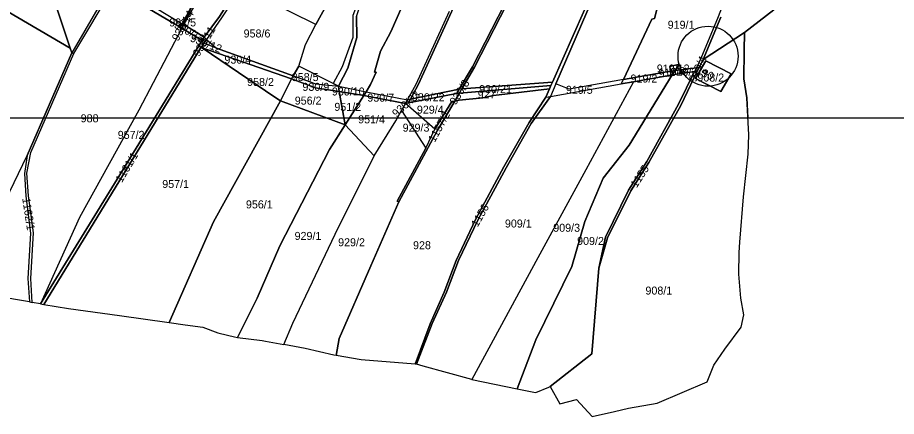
# Model space of a CAD drawing. Extents: x -623250 to -619626, y -1079612 to -1075424.
# Drawn here: x -622122 to -621023, y -1079612 to -1079114 of the extents above; entities that cross this region are included whole.
import ezdxf

# ---------------------------------------------------------------- set-up
doc = ezdxf.new("R2010")
doc.units = 0
for name, color, linetype in [('Bodové pole k revizi', 7, 'Continuous'), ('Hranice převzatá (KoPÚ Hrušová)', 7, 'Continuous'), ('Hranice šetřená (k_ú_Džbánov - vnitřní obvod)', 7, 'Continuous'), ('Katastrální hranice', 7, 'Continuous'), ('Parcela nároku', 7, 'Continuous'), ('Parcelní číslo', 7, 'Continuous'), ('Pomocné k tisku', 7, 'Continuous')]:
    doc.layers.add(name, color=color, linetype=linetype)

msp = doc.modelspace()

# ---------------------------------------------------------------- linework, layer by layer
at = {"layer": 'Bodové pole k revizi'}
msp.add_circle((-621258.8, -1079161.8), 37.5, dxfattribs=at)
at = {"layer": 'Hranice převzatá (KoPÚ Hrušová)'}
msp.add_lwpolyline([(-621018, -1078644.2), (-621041.3, -1078686.7), (-621065.5, -1078733.2), (-621095.6, -1078793.6), (-621101.5, -1078807.7), (-621103, -1078811.2), (-621129.7, -1078867.8), (-621139.5, -1078910.4), (-621145.9, -1078940.6), (-621148, -1078954.2), (-621149.6, -1078964.4), (-621150.9, -1078973.8), (-621157.4, -1079009.9), (-621162.6, -1079039.5), (-621166.8, -1079062.8), (-621176.4, -1079103.9), (-621213.4, -1079132.2)], dxfattribs=at)
at = {"layer": 'Hranice šetřená (k_ú_Džbánov - vnitřní obvod)'}
msp.add_lwpolyline([(-622133.2, -1079106.3), (-622055.9, -1079151.9), (-622053.6, -1079157.5), (-622051.2, -1079158.5), (-622001.9, -1079075.8), (-621918.5, -1079125.7), (-621916.5, -1079126.9), (-621891, -1079142.2), (-621894.9, -1079148.7), (-621892.1, -1079150.4), (-621890.8, -1079151.3), (-621779.3, -1079190.2), (-621749.4, -1079201.2), (-621719.6, -1079206), (-621689, -1079210.9), (-621636.8, -1079220.8), (-621633, -1079220.1), (-621573.1, -1079208.6), (-621569.4, -1079208), (-621455.2, -1079198.6), (-621457, -1079202.7), (-621461.6, -1079213), (-621455.8, -1079212.2), (-621367.2, -1079196.5), (-621351.8, -1079193.8), (-621305.4, -1079185.5), (-621303.5, -1079185.2), (-621275.7, -1079181.1), (-621272.2, -1079180.6), (-621269.8, -1079175.8), (-621264.9, -1079165.8), (-621213.4, -1079132.2)], dxfattribs=at)
at = {"layer": 'Katastrální hranice'}
for p, q in [((-621213.4, -1079132.2), (-621213.8, -1079155.2)), ((-621213.8, -1079155.2), (-621214.1, -1079189.9)), ((-621214.1, -1079189.9), (-621210.2, -1079213.7)), ((-621210.2, -1079213.7), (-621208.9, -1079239.4))]:
    msp.add_line(p, q, dxfattribs=at)
at = {"layer": 'Parcela nároku'}
for points in [[(-621895.2, -1079089), (-621836.2, -1078976.9), (-621792.4, -1078888), (-621766.6, -1078820.1), (-621757.5, -1078791.6), (-621756.6, -1078785.5), (-621689.9, -1078639.7), (-621700.7, -1078674), (-621704.7, -1078697.4), (-621702.9, -1078733.2), (-621710.4, -1078774.2), (-621731, -1078839.1), (-621755.5, -1078902), (-621784.5, -1078957.7), (-621808.7, -1079009.9), (-621833.5, -1079055.5), (-621869.1, -1079112.1), (-621888.4, -1079138.2), (-621913.9, -1079122.4)], [(-621710.4, -1078774.2), (-621702.9, -1078733.2), (-621704.7, -1078697.4), (-621700.7, -1078674), (-621697.9, -1078674.4), (-621701.1, -1078697.2), (-621699.6, -1078733.3), (-621707.2, -1078774.3), (-621727.8, -1078840.7), (-621751, -1078902.4), (-621764.2, -1078926.6), (-621781.5, -1078959.6), (-621806, -1079012.1), (-621841.8, -1079075.9), (-621866.8, -1079113.8), (-621885.5, -1079140.9), (-621888.4, -1079138.2), (-621869.1, -1079112.1), (-621833.5, -1079055.5), (-621808.7, -1079009.9), (-621784.5, -1078957.7), (-621755.5, -1078902), (-621731, -1078839.1)], [(-621799.3, -1078747.6), (-621820.3, -1078768.6), (-621828.6, -1078779.1), (-621835.8, -1078783.9), (-621847.8, -1078782.2), (-621857.6, -1078782.7), (-621888.6, -1078843.5), (-621905.4, -1078884.1), (-621944.4, -1078958.2), (-621964.1, -1079005.6), (-621978.3, -1079035.1), (-621999.1, -1079070.6), (-621915.9, -1079121.2), (-621898.3, -1079088.4), (-621843.5, -1078975.4), (-621761.3, -1078795.8), (-621758.1, -1078780.2)], [(-621794.3, -1078887), (-621769.2, -1078820.7), (-621761.3, -1078795.8), (-621756.6, -1078785.5), (-621757.5, -1078791.6), (-621766.6, -1078820.1), (-621792.4, -1078888), (-621836.2, -1078976.9), (-621895.2, -1079089), (-621913.9, -1079122.4), (-621914.7, -1079122), (-621898.3, -1079088.4), (-621838.1, -1078975.7)], [(-621671.1, -1078973.1), (-621666.3, -1078962.8), (-621661.3, -1078943.4), (-621657.9, -1078930.3), (-621655.3, -1078931.1), (-621658.1, -1078947), (-621665.7, -1078969.7), (-621670.5, -1078994.1), (-621670.9, -1079020.6), (-621678.2, -1079059.8), (-621689.5, -1079075.8), (-621702.5, -1079110.8), (-621702.6, -1079138.3), (-621715.8, -1079175.2), (-621727.1, -1079196), (-621770.3, -1079174.1), (-621761.6, -1079147.1), (-621748.7, -1079122.3), (-621713.6, -1079057.7)], [(-621678.2, -1079059.8), (-621689.5, -1079075.8), (-621702.5, -1079110.8), (-621702.6, -1079138.3), (-621715.8, -1079175.2), (-621727.1, -1079196), (-621720.6, -1079199.2), (-621708.8, -1079176.9), (-621697.7, -1079138.5), (-621698.1, -1079112), (-621686, -1079076.4), (-621676.1, -1079060.6), (-621668.5, -1079019.1), (-621668.1, -1078993.9), (-621663, -1078969.7), (-621650.8, -1078932.5), (-621655.3, -1078931.1), (-621658.1, -1078947), (-621665.7, -1078969.7), (-621670.5, -1078994.1), (-621670.9, -1079020.6)], [(-622091.6, -1079044.4), (-622073.3, -1079017.3), (-622004.9, -1079073.3), (-622053.6, -1079157.5), (-622055.9, -1079151.9)], [(-621841.8, -1079075.9), (-621806, -1079012.1), (-621713.6, -1079057.7), (-621748.7, -1079122.3)], [(-622133.2, -1079106.3), (-622092.9, -1079040.6), (-622091.6, -1079044.4), (-622055.9, -1079151.9)], [(-622053.6, -1079157.5), (-622109.4, -1079286.1), (-622113, -1079308.5), (-622111.2, -1079336.8), (-622105.4, -1079382.9), (-622108.7, -1079439.4), (-622106.8, -1079468.8), (-622103.4, -1079469.4), (-622105, -1079439.4), (-622101.8, -1079382.7), (-622108, -1079336.5), (-622109.8, -1079307.8), (-622105, -1079282.1), (-622051.2, -1079158.5), (-622001.9, -1079075.8), (-622004.9, -1079073.3)], [(-621999.1, -1079070.6), (-621915.9, -1079121.2), (-621918.5, -1079125.7), (-622001.9, -1079075.8)], [(-622105, -1079439.4), (-622101.8, -1079382.7), (-622108, -1079336.5), (-622109.8, -1079307.8), (-622105, -1079282.1), (-622051.2, -1079158.5), (-622001.9, -1079075.8), (-621918.5, -1079125.7), (-621916.5, -1079126.9), (-621969.9, -1079229.1), (-622044.1, -1079363.5), (-622092.7, -1079471.2), (-622103.4, -1079469.4)], [(-621841.8, -1079075.9), (-621866.8, -1079113.8), (-621885.5, -1079140.9), (-621873.1, -1079151.8), (-621777.2, -1079186.2), (-621770.3, -1079174.1), (-621761.6, -1079147.1), (-621748.7, -1079122.3)], [(-621306.4, -1079174.5), (-621305.9, -1079180.5), (-621364.6, -1079190.9), (-621328.9, -1079115.5), (-621325.8, -1079114.5), (-621316.3, -1079077.5), (-621235.9, -1079085), (-621246.1, -1079112.5), (-621267.8, -1079164.6), (-621273.3, -1079176.2), (-621299.8, -1079179.7), (-621294.6, -1079171.8)], [(-621915.9, -1079121.2), (-621898.3, -1079088.4), (-621914.7, -1079122)], [(-622242.7, -1079309.3), (-622285.9, -1079411.4), (-622281.8, -1079431.7), (-622245.3, -1079440.2), (-622232.3, -1079443.6), (-622191, -1079454.5), (-622109.4, -1079286.1), (-622053.6, -1079157.5), (-622055.9, -1079151.9), (-622133.2, -1079106.3), (-622136.8, -1079112.4), (-622160.8, -1079149.4), (-622186.5, -1079195.4), (-622208.6, -1079230.5)], [(-621891, -1079142.2), (-621916.5, -1079126.9), (-621969.9, -1079229.1), (-622044.1, -1079363.5), (-622092.7, -1079471.2), (-621993.8, -1079309.9), (-621894.9, -1079148.7)], [(-621914.7, -1079122), (-621913.9, -1079122.4), (-621916.5, -1079126.9), (-621918.5, -1079125.7), (-621915.9, -1079121.2)], [(-621916.5, -1079126.9), (-621913.9, -1079122.4), (-621888.4, -1079138.2), (-621891, -1079142.2)], [(-621891, -1079142.2), (-621888.4, -1079138.2), (-621885.5, -1079140.9), (-621888.7, -1079145.5), (-621892.1, -1079150.4), (-621894.9, -1079148.7)], [(-621384.3, -1079388.9), (-621395.4, -1079426.8), (-621404.1, -1079533.6), (-621456.2, -1079574.7), (-621444.1, -1079596.3), (-621423.2, -1079590.8), (-621403.5, -1079611.9), (-621375.8, -1079605.6), (-621358.1, -1079601.6), (-621322.3, -1079595.3), (-621259.9, -1079568.9), (-621251.7, -1079547.8), (-621237.9, -1079527.7), (-621217.3, -1079500.4), (-621213.9, -1079485.1), (-621217.9, -1079464.1), (-621220.5, -1079434), (-621219.9, -1079406.9), (-621219.1, -1079394.3), (-621214.3, -1079337.5), (-621208.8, -1079284.4), (-621207.9, -1079260.1), (-621210.2, -1079213.7), (-621214.1, -1079189.9), (-621213.8, -1079155.2), (-621213.4, -1079132.2), (-621264.9, -1079165.8), (-621269.8, -1079175.8), (-621272.2, -1079180.6), (-621292.9, -1079223.3), (-621332.6, -1079294.6), (-621355.3, -1079329.9)], [(-621892.1, -1079150.4), (-621894.9, -1079148.7), (-621993.8, -1079309.9), (-622092.7, -1079471.2), (-622088.8, -1079471.9), (-621990.5, -1079311.1)], [(-621799.9, -1079212.9), (-621890.8, -1079151.3), (-621892.1, -1079150.4), (-621990.5, -1079311.1), (-622088.8, -1079471.9), (-622058.1, -1079477.1), (-621994.3, -1079486), (-621932.2, -1079494.6), (-621876.7, -1079368.8), (-621792.9, -1079217.4)], [(-621873.1, -1079151.8), (-621888.7, -1079145.5), (-621892.1, -1079150.4), (-621890.8, -1079151.3), (-621779.3, -1079190.2), (-621777.2, -1079186.2)], [(-621888.7, -1079145.5), (-621885.5, -1079140.9), (-621873.1, -1079151.8)], [(-621779.3, -1079190.2), (-621890.8, -1079151.3), (-621799.9, -1079212.9), (-621792.9, -1079217.4)], [(-621306.4, -1079174.5), (-621294.6, -1079171.8), (-621299.8, -1079179.7), (-621305.9, -1079180.5)], [(-621242.8, -1079205.8), (-621229.9, -1079183.8), (-621261.6, -1079167.6), (-621274.6, -1079189.6)], [(-621261.6, -1079167.6), (-621229.9, -1079183.8), (-621242.8, -1079205.8), (-621274.6, -1079189.6)], [(-621770.3, -1079174.1), (-621777.2, -1079186.2), (-621748.8, -1079196.2), (-621720.6, -1079199.2), (-621727.1, -1079196)], [(-621474.1, -1079516.4), (-621497.2, -1079577.4), (-621476.6, -1079581.5), (-621473.8, -1079582.1), (-621457.9, -1079575.4), (-621456.2, -1079574.7), (-621404.1, -1079533.6), (-621395.4, -1079426.8), (-621387, -1079387.8), (-621358.2, -1079329.2), (-621335.2, -1079293.4), (-621295.6, -1079221.9), (-621275.7, -1079181.1), (-621303.5, -1079185.2), (-621357.2, -1079272.8), (-621389.7, -1079314.3), (-621412.8, -1079368.3), (-621429.1, -1079424.6)], [(-621275.7, -1079181.1), (-621295.6, -1079221.9), (-621335.2, -1079293.4), (-621358.2, -1079329.2), (-621387, -1079387.8), (-621395.4, -1079426.8), (-621384.3, -1079388.9), (-621355.3, -1079329.9), (-621332.6, -1079294.6), (-621292.9, -1079223.3), (-621272.2, -1079180.6)], [(-621364.6, -1079190.9), (-621305.9, -1079180.5), (-621305.4, -1079185.5), (-621351.8, -1079193.8), (-621367.2, -1079196.5)], [(-621305.9, -1079180.5), (-621299.8, -1079179.7), (-621303.5, -1079185.2), (-621305.4, -1079185.5)], [(-621299.8, -1079179.7), (-621273.3, -1079176.2), (-621275.7, -1079181.1), (-621303.5, -1079185.2)], [(-621273.3, -1079176.2), (-621275.7, -1079181.1), (-621272.2, -1079180.6), (-621269.8, -1079175.8)], [(-621264.1, -1079179.1), (-621260.4, -1079181.1), (-621262, -1079183.9), (-621265.6, -1079181.9)], [(-621265.6, -1079181.9), (-621262, -1079183.9), (-621260.4, -1079181.1), (-621264.1, -1079179.1)], [(-621779.3, -1079190.2), (-621792.9, -1079217.4), (-621712.2, -1079247.7), (-621719.6, -1079206), (-621749.4, -1079201.2)], [(-621777.2, -1079186.2), (-621748.8, -1079196.2), (-621720.6, -1079199.2), (-621719.6, -1079206), (-621749.4, -1079201.2), (-621779.3, -1079190.2)], [(-621367.2, -1079196.5), (-621351.8, -1079193.8), (-621411.6, -1079303.7), (-621471.3, -1079413.8), (-621553.8, -1079566), (-621614.6, -1079549), (-621622.9, -1079546.7), (-621603.5, -1079496), (-621585.8, -1079456.5), (-621570.7, -1079417.3), (-621546.4, -1079366.6), (-621511.1, -1079301.2), (-621480, -1079246.1), (-621455.8, -1079212.2)], [(-621569.4, -1079208), (-621566.3, -1079202.4), (-621453.3, -1079194.4), (-621455.2, -1079198.6)], [(-621553.8, -1079566), (-621497.2, -1079577.4), (-621474.1, -1079516.4), (-621429.1, -1079424.6), (-621412.8, -1079368.3), (-621389.7, -1079314.3), (-621357.2, -1079272.8), (-621303.5, -1079185.2), (-621305.4, -1079185.5), (-621351.8, -1079193.8), (-621411.6, -1079303.7), (-621471.3, -1079413.8)], [(-621432.3, -1079202.9), (-621449.1, -1079196.4), (-621455.8, -1079212.2), (-621367.2, -1079196.5), (-621364.6, -1079190.9)], [(-621526.7, -1079210.8), (-621457, -1079202.7), (-621461.6, -1079213), (-621482.3, -1079244.7), (-621514.1, -1079300.1), (-621549.2, -1079365.9), (-621573.7, -1079417.1), (-621588.6, -1079456.7), (-621606, -1079496.2), (-621624.8, -1079546.6), (-621692.4, -1079541.2), (-621723.5, -1079535.9), (-621719.8, -1079514.6), (-621680.3, -1079423.6), (-621645.2, -1079343.9), (-621597.3, -1079255.2), (-621575, -1079218.1), (-621569.7, -1079216.7), (-621540.2, -1079213.7)], [(-621720.6, -1079199.2), (-621686.1, -1079206.2), (-621689, -1079210.9), (-621719.6, -1079206)], [(-621633, -1079220.1), (-621630.6, -1079215.5), (-621569.7, -1079203.1), (-621573.1, -1079208.6)], [(-621569.4, -1079208), (-621455.2, -1079198.6), (-621457, -1079202.7), (-621526.7, -1079210.8), (-621540.2, -1079213.7), (-621569.7, -1079216.7), (-621575, -1079218.1)], [(-621569.7, -1079203.1), (-621573.1, -1079208.6), (-621569.4, -1079208), (-621566.3, -1079202.4)], [(-621689, -1079210.9), (-621719.6, -1079206), (-621712.2, -1079247.7)], [(-621636.8, -1079220.8), (-621689, -1079210.9), (-621712.2, -1079247.7), (-621676.1, -1079286.4), (-621649, -1079242.4), (-621641.9, -1079229.7)], [(-621686.1, -1079206.2), (-621634.3, -1079216.2), (-621636.8, -1079220.8), (-621689, -1079210.9)], [(-621573.1, -1079208.6), (-621569.4, -1079208), (-621575, -1079218.1), (-621578.9, -1079218.6), (-621600.3, -1079253.1), (-621636.8, -1079220.8), (-621633, -1079220.1)], [(-621636.8, -1079220.8), (-621634.3, -1079216.2), (-621630.6, -1079215.5), (-621633, -1079220.1)], [(-621876.7, -1079368.8), (-621932.2, -1079494.6), (-621912.3, -1079497.4), (-621889.9, -1079500.5), (-621871.3, -1079507.6), (-621859.2, -1079510.3), (-621850.6, -1079512.3), (-621846.6, -1079513.2), (-621822, -1079464.3), (-621793.8, -1079398.9), (-621731.7, -1079278.6), (-621712.2, -1079247.7), (-621792.9, -1079217.4)], [(-621600.3, -1079253.1), (-621578.9, -1079218.6), (-621575, -1079218.1), (-621597.3, -1079255.2), (-621645.2, -1079343.9), (-621647.1, -1079342.8), (-621611.5, -1079276.9)], [(-621600.3, -1079253.1), (-621636.8, -1079220.8), (-621641.9, -1079229.7), (-621611.5, -1079276.9)], [(-621724.8, -1079384.1), (-621676.1, -1079286.4), (-621649, -1079242.4), (-621641.9, -1079229.7), (-621611.5, -1079276.9), (-621647.1, -1079342.8), (-621645.2, -1079343.9), (-621680.3, -1079423.6), (-621719.8, -1079514.6), (-621723.5, -1079535.9), (-621726.5, -1079535.2), (-621762.2, -1079526.9), (-621789, -1079522), (-621777.6, -1079495.6)], [(-621712.2, -1079247.7), (-621731.7, -1079278.6), (-621793.8, -1079398.9), (-621822, -1079464.3), (-621846.6, -1079513.2), (-621816, -1079517.2), (-621811.8, -1079517.8), (-621789, -1079522), (-621777.6, -1079495.6), (-621724.8, -1079384.1), (-621676.1, -1079286.4)], [(-622108.7, -1079439.4), (-622106.8, -1079468.8), (-622191, -1079454.5), (-622109.4, -1079286.1), (-622113, -1079308.5), (-622111.2, -1079336.8), (-622105.4, -1079382.9)]]:
    msp.add_lwpolyline(points, close=True, dxfattribs=at)
for points in [[(-621698.1, -1079112), (-621697.7, -1079138.5), (-621708.8, -1079176.9), (-621720.6, -1079199.2), (-621686.1, -1079206.2), (-621680.5, -1079197.2), (-621673.4, -1079181.8), (-621675.6, -1079181.6), (-621668.1, -1079155.6), (-621655.3, -1079131.2), (-621597, -1078998.8)], [(-621597, -1078998.8), (-621655.3, -1079131.2), (-621668.1, -1079155.6), (-621675.6, -1079181.6), (-621673.4, -1079181.8), (-621680.5, -1079197.2), (-621686.1, -1079206.2), (-621634.3, -1079216.2), (-621623.3, -1079196.9), (-621581.8, -1079105.6)], [(-621537.8, -1079014.8), (-621620.6, -1079196.9), (-621630.6, -1079215.5), (-621634.3, -1079216.2), (-621623.3, -1079196.9), (-621581.8, -1079105.6)], [(-621513.3, -1079097.2), (-621553.1, -1079175), (-621569.7, -1079203.1), (-621630.6, -1079215.5), (-621620.6, -1079196.9), (-621537.8, -1079014.8)], [(-621398.2, -1079078.4), (-621449.1, -1079196.4), (-621455.8, -1079212.2), (-621480, -1079246.1), (-621511.1, -1079301.2), (-621546.4, -1079366.6), (-621570.7, -1079417.3), (-621585.8, -1079456.5), (-621603.5, -1079496), (-621622.9, -1079546.7), (-621624.8, -1079546.6), (-621606, -1079496.2), (-621588.6, -1079456.7), (-621573.7, -1079417.1), (-621549.2, -1079365.9), (-621514.1, -1079300.1), (-621482.3, -1079244.7), (-621461.6, -1079213), (-621457, -1079202.7), (-621455.2, -1079198.6), (-621453.3, -1079194.4), (-621401.7, -1079077.2)], [(-621401.7, -1079077.2), (-621453.3, -1079194.4), (-621566.3, -1079202.4), (-621550.7, -1079175.6), (-621510.5, -1079097.8)], [(-621316.3, -1079077.5), (-621325.8, -1079114.5), (-621328.9, -1079115.5), (-621364.6, -1079190.9), (-621432.3, -1079202.9), (-621449.1, -1079196.4), (-621398.2, -1079078.4)], [(-621510.5, -1079097.8), (-621550.7, -1079175.6), (-621566.3, -1079202.4), (-621569.7, -1079203.1), (-621553.1, -1079175), (-621513.3, -1079097.2)], [(-621243, -1079113.1), (-621264.9, -1079165.8), (-621213.4, -1079132.2), (-621176.4, -1079103.9)], [(-621246.1, -1079112.5), (-621267.8, -1079164.6), (-621273.3, -1079176.2), (-621269.8, -1079175.8), (-621264.9, -1079165.8), (-621243, -1079113.1)]]:
    msp.add_lwpolyline(points, dxfattribs=at)
at = {"layer": 'Pomocné k tisku'}
msp.add_lwpolyline([(-622767.3, -1075424), (-619626.3, -1075424), (-619626.3, -1079239.4), (-622767.3, -1079239.4)], close=True, dxfattribs=at)

# ---------------------------------------------------------------- texts
at = {"layer": 'Parcelní číslo'}
for s, rotation, p in [('930/14', 60.3563, (-621920.9, -1079143.8)), ('930/13', 329.9971, (-621926.9, -1079125.3)), ('930/11', 58.8435, (-621894.9, -1079163.3)), ('930/12', 338.4917, (-621906.8, -1079142.9)), ('919/4', 65.1926, (-621274.2, -1079194.9)), ('919/6', 6.5611, (-621320.1, -1079188.7)), ('130', 336.6611, (-621274.8, -1079183.4)), ('930/8', 57.8288, (-621574.1, -1079223.5)), ('930/23', 42.4637, (-621648, -1079238.8)), ('1157/2', 61.2533, (-621600.3, -1079270.2)), ('1161/1', 59.272, (-621991.3, -1079320.6)), ('1155', 57.1847, (-621348, -1079327)), ('1162/1', 278.6576, (-622115.8, -1079339.5)), ('1156', 60.3489, (-621546.7, -1079376))]:
    msp.add_text(s, height=10, rotation=rotation, dxfattribs=at).set_placement(p)
for s, p in [('992/5', (-621932, -1079124.6)), ('919/1', (-621309.2, -1079127.5)), ('958/6', (-621839.1, -1079138.4)), ('930/4', (-621863.1, -1079171.1)), ('919/12', (-621322.8, -1079182.2)), ('958/5', (-621778.9, -1079192.9)), ('919/3', (-621305.6, -1079186.3)), ('908/2', (-621272.1, -1079193.5)), ('958/2', (-621834.7, -1079199)), ('930/9', (-621765.6, -1079205.1)), ('919/2', (-621355.6, -1079194.7)), ('930/10', (-621728.8, -1079210.9)), ('927', (-621546.6, -1079214.6)), ('930/21', (-621544.8, -1079207.9)), ('919/5', (-621436.4, -1079208.8)), ('956/2', (-621775.2, -1079222.3)), ('930/7', (-621684.5, -1079218.6)), ('930/22', (-621628.8, -1079218.1)), ('951/2', (-621725.7, -1079230.1)), ('929/4', (-621622.6, -1079233.6)), ('988', (-622042.7, -1079244.4)), ('951/4', (-621696, -1079245.7)), ('929/3', (-621640.4, -1079256.1)), ('957/2', (-621996.4, -1079265.1)), ('957/1', (-621940.8, -1079326.5)), ('956/1', (-621836.2, -1079352)), ('909/1', (-621512.6, -1079375.9)), ('929/1', (-621775.4, -1079391.4)), ('909/3', (-621452.2, -1079381.2)), ('929/2', (-621721, -1079399.3)), ('909/2', (-621422.4, -1079397.7)), ('928', (-621627.4, -1079403)), ('908/1', (-621337, -1079459.7))]:
    msp.add_text(s, height=10, dxfattribs=at).set_placement(p)

doc.saveas('drawing.dxf')
